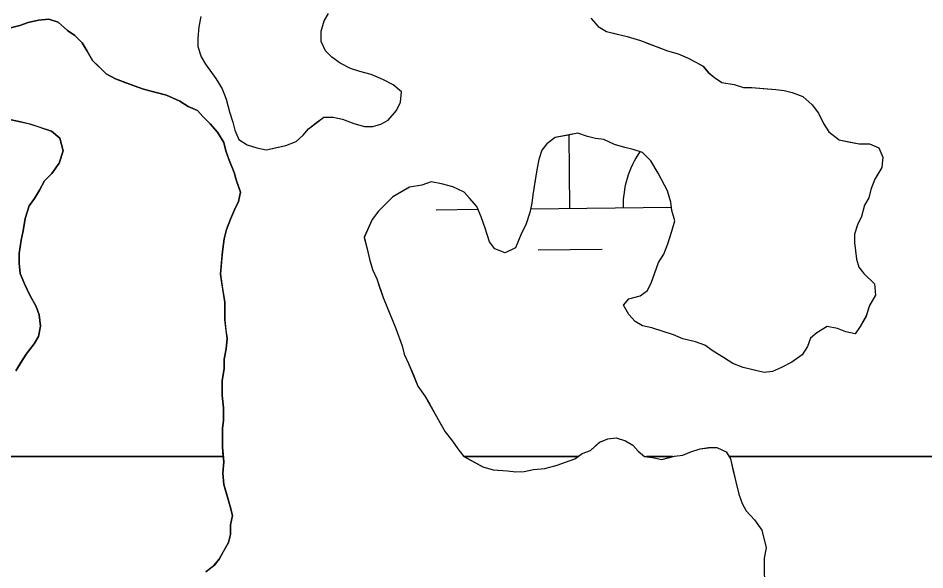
# Model space of a CAD drawing. Extents: x 3734862 to 3772949, y 391520 to 417239.
# Drawn here: x 3748286.8 to 3748626.3, y 411624.6 to 411831.1 of the extents above; entities that cross this region are included whole.
import ezdxf

# ---------------------------------------------------------------- set-up
doc = ezdxf.new("R2010")
doc.units = 0
doc.layers.add('V-TOPO-SHOR', color=7, linetype='Continuous')
doc.layers.add('V-WETL-SWMP', color=7, linetype='Continuous')

msp = doc.modelspace()

# ---------------------------------------------------------------- linework, layer by layer
at = {"layer": 'V-TOPO-SHOR'}
for points in [[(3748355.25, 411831.75), (3748354.5, 411827.87), (3748354.13, 411823.6), (3748354.15, 411820.49), (3748355.34, 411816.62), (3748356.91, 411813.91), (3748360.83, 411808.51), (3748363.18, 411804.64), (3748364.76, 411800.77), (3748365.96, 411796.12), (3748367.14, 411792.25), (3748367.94, 411789.15), (3748369.51, 411785.66), (3748372.63, 411783.74), (3748376.13, 411782.6), (3748379.63, 411781.85), (3748383.12, 411782.65), (3748386.99, 411783.45), (3748390.86, 411785.02), (3748393.57, 411787.37), (3748395.49, 411789.71), (3748398.58, 411792.06), (3748401.29, 411794.02), (3748404.78, 411794.04), (3748408.27, 411793.29), (3748412.56, 411791.76), (3748416.44, 411790.62), (3748419.55, 411790.64), (3748422.65, 411791.44), (3748425.35, 411793.01), (3748428.44, 411796.52), (3748429.97, 411799.64), (3748430.33, 411803.52), (3748427.21, 411806.22), (3748423.32, 411808.13), (3748419.04, 411810.04), (3748414.76, 411811.18), (3748411.26, 411812.32), (3748407.36, 411814.24), (3748404.25, 411816.54), (3748401.9, 411818.86), (3748400.33, 411822.34), (3748400.3, 411826.22), (3748401.44, 411830.11), (3748402.97, 411832.84)], [(3748283.96, 411827.56), (3748287.44, 411828.36), (3748290.54, 411829.54), (3748294.42, 411830.35), (3748298.29, 411830.76), (3748301.79, 411829.62), (3748305.31, 411826.53), (3748308.04, 411824.61), (3748310.77, 411821.91), (3748312.73, 411818.82), (3748314.69, 411815.34), (3748317.04, 411813.03), (3748319.77, 411810.33), (3748323.28, 411808.41), (3748327.17, 411806.88), (3748330.28, 411805.74), (3748333.78, 411804.6), (3748338.06, 411803.46), (3748342.33, 411802.32), (3748347.39, 411800.03), (3748350.51, 411798.11), (3748354.01, 411796.58), (3748355.97, 411794.26), (3748358.7, 411791.56), (3748361.44, 411788.47), (3748363.79, 411784.61), (3748364.59, 411781.51), (3748365.77, 411778.02), (3748367.74, 411773.38), (3748368.54, 411770.28), (3748370.12, 411766.02), (3748369.37, 411762.52), (3748367.83, 411759.41), (3748366.31, 411755.91), (3748364.78, 411752.02), (3748364.02, 411748.52), (3748363.28, 411743.85), (3748362.92, 411739.97), (3748362.56, 411735.31), (3748363.37, 411729.88), (3748364.18, 411724.84), (3748364.2, 411721.74), (3748364.22, 411718.24), (3748364.63, 411714.37), (3748365.04, 411711.27), (3748364.68, 411707.38), (3748363.93, 411703.5), (3748363.95, 411700), (3748363.2, 411695.34), (3748363.24, 411689.91), (3748363.66, 411685.25), (3748363.69, 411680.6), (3748363.32, 411677.49), (3748363.34, 411673.61), (3748363.36, 411670.5), (3748363.79, 411665.07), (3748363.43, 411660.8), (3748363.84, 411656.54), (3748365.03, 411652.28), (3748366.22, 411648.4)], [(3748501.18, 411831.14), (3748503.91, 411828.05), (3748507.03, 411826.13), (3748510.14, 411825.38), (3748514.8, 411824.24), (3748519.86, 411822.72), (3748522.97, 411821.58), (3748526.08, 411820.43), (3748529.97, 411818.91), (3748533.86, 411817.77), (3748537.36, 411816.24), (3748540.48, 411814.71), (3748543.21, 411813.17), (3748545.16, 411810.86), (3748547.5, 411808.93), (3748550.23, 411807.01), (3748554.89, 411806.26), (3748558.39, 411805.12), (3748561.5, 411805.14), (3748565.77, 411804.78), (3748570.43, 411804.42), (3748573.54, 411804.05), (3748576.65, 411803.3), (3748580.54, 411801.77), (3748584.05, 411798.69), (3748586.4, 411795.6), (3748588.36, 411791.73), (3748590.32, 411788.64), (3748594.23, 411785.56), (3748597.72, 411784.8), (3748601.61, 411784.05), (3748605.49, 411784.08), (3748608.99, 411782.55), (3748610.57, 411779.07), (3748610.2, 411775.18), (3748607.51, 411770.89), (3748605.99, 411767), (3748605.23, 411763.89), (3748603.7, 411761.17), (3748602.56, 411756.89), (3748601.03, 411753.78), (3748599.89, 411750.28), (3748599.91, 411747.17), (3748600.31, 411744.07), (3748600.72, 411740.97), (3748601.52, 411737.87), (3748603.47, 411735.55), (3748607.38, 411731.69), (3748607.79, 411727.43), (3748605.49, 411723.53), (3748604.35, 411719.64), (3748602.05, 411715.75), (3748600.12, 411713.02), (3748596.63, 411713.77), (3748593.51, 411714.92), (3748589.63, 411715.67), (3748585.76, 411713.32), (3748583.45, 411711.36), (3748582.3, 411708.25), (3748580.38, 411705.13), (3748576.52, 411702.39), (3748572.65, 411700.42), (3748569.17, 411698.85), (3748566.07, 411698.44), (3748561.4, 411699.58), (3748558.29, 411700.33), (3748554.4, 411701.86), (3748550.89, 411704.17), (3748547, 411706.47), (3748543.88, 411708.78), (3748540.38, 411709.92), (3748535.71, 411711.05)], [(3748285.95, 411699.11), (3748287.87, 411702.23), (3748289.79, 411705.35), (3748292.87, 411709.25), (3748294.4, 411711.97), (3748295.15, 411715.86), (3748294.74, 411720.13), (3748293.55, 411723.23), (3748291.2, 411727.48), (3748289.23, 411731.73), (3748287.65, 411735.61), (3748287.24, 411739.48), (3748287.22, 411742.98), (3748287.96, 411748.03), (3748288.71, 411751.53), (3748289.46, 411756.19), (3748290.98, 411760.85), (3748292.9, 411763.58), (3748294.83, 411766.7), (3748296.74, 411770.21), (3748299.44, 411772.94), (3748302.14, 411776.84), (3748303.66, 411781.5), (3748302.46, 411786.16), (3748299.34, 411788.85), (3748294.67, 411790.37), (3748291.17, 411791.51), (3748287.68, 411792.27), (3748284.18, 411793.02)], [(3748535.71, 411711.05), (3748532.21, 411712.58), (3748524.04, 411715.25), (3748520.55, 411716), (3748517.82, 411717.54), (3748515.47, 411720.24), (3748513.51, 411723.72), (3748515.44, 411726.06), (3748519.7, 411727.25), (3748522.4, 411729.21), (3748523.93, 411732.32), (3748525.08, 411735.43), (3748526.6, 411739.71), (3748528.52, 411742.83), (3748530.05, 411746.72), (3748531.57, 411751.39), (3748532.71, 411755.28), (3748531.52, 411759.15), (3748531.11, 411762.25), (3748529.92, 411766.52), (3748526.39, 411773.09), (3748523.64, 411777.73), (3748520.52, 411780.81), (3748517.02, 411781.95), (3748513.91, 411782.71), (3748510.02, 411783.85), (3748506.12, 411785.77), (3748503.02, 411786.13), (3748499.91, 411786.89), (3748496.41, 411788.03), (3748492.14, 411787.23), (3748487.88, 411786.42), (3748484.79, 411784.08), (3748482.87, 411781.73), (3748481.72, 411778.23), (3748480.97, 411774.35), (3748480.23, 411769.69), (3748479.48, 411765.03), (3748479.11, 411761.92), (3748478.36, 411758.42), (3748476.83, 411753.75), (3748475.3, 411750.64), (3748473.01, 411745.19), (3748469.14, 411743.23), (3748465.25, 411744.75), (3748463.29, 411747.46), (3748461.71, 411752.49), (3748460.13, 411756.75), (3748458.55, 411760.62), (3748455.81, 411763.71), (3748453.86, 411766.02), (3748449.58, 411767.94), (3748445.3, 411769.08), (3748441.42, 411769.82), (3748437.93, 411768.64), (3748433.28, 411767.83), (3748430.57, 411766.26), (3748427.09, 411764.3), (3748424, 411761.17), (3748421.69, 411758.83), (3748419.39, 411755.71), (3748416.32, 411749.09), (3748417.51, 411744.83), (3748418.32, 411740.96), (3748419.5, 411737.09), (3748421.08, 411733.6), (3748422.26, 411730.11), (3748423.45, 411726.63), (3748428.18, 411715.02), (3748430.56, 411708.43), (3748431.35, 411705.34), (3748432.93, 411701.85), (3748434.9, 411697.21), (3748436.47, 411693.34), (3748439.22, 411689.48), (3748440.78, 411686.77), (3748444.71, 411679.81), (3748446.67, 411676.33), (3748449.02, 411673.24), (3748451.76, 411669.37), (3748453.72, 411667.06), (3748460.73, 411663.22), (3748464.62, 411662.08), (3748470.05, 411661.73), (3748473.16, 411661.36), (3748476.27, 411661.38), (3748479.75, 411662.18), (3748484.02, 411662.6), (3748488.67, 411663.79), (3748491.77, 411664.98), (3748495.25, 411666.16), (3748497.95, 411668.12), (3748501.05, 411669.3)], [(3748501.05, 411669.3), (3748504.52, 411672.43), (3748507.62, 411673.61), (3748510.73, 411674.02), (3748514.23, 411672.88), (3748516.95, 411671.35), (3748518.91, 411669.03), (3748521.25, 411667.1), (3748524.35, 411666.74), (3748527.85, 411665.98), (3748532.5, 411667.18), (3748535.6, 411667.59), (3748538.7, 411668.77), (3748542.19, 411669.96), (3748545.29, 411670.36), (3748548.39, 411670.38), (3748551.9, 411668.85), (3748553.46, 411666.15), (3748554.26, 411662.66), (3748555.46, 411657.62), (3748556.66, 411652.97), (3748557.84, 411649.49), (3748559.41, 411646.78), (3748562.54, 411643.31), (3748565.28, 411639.44), (3748566.08, 411635.96), (3748566.88, 411632.86), (3748566.12, 411628.97), (3748566.16, 411623.93)], [(3748366.22, 411648.4), (3748367.02, 411644.92), (3748366.27, 411641.42), (3748366.29, 411637.92), (3748365.53, 411634.81), (3748363.62, 411631.31), (3748362.08, 411628.58), (3748360.16, 411626.24), (3748357.06, 411623.89)]]:
    msp.add_lwpolyline(points, dxfattribs=at)
at = {"layer": 'V-WETL-SWMP'}
for p, q in [((3748401.44, 411830.11), (3748402.97, 411832.84)), ((3748355.25, 411831.75), (3748354.5, 411827.87)), ((3748400.3, 411826.22), (3748401.44, 411830.11)), ((3748501.17, 411831.14), (3748503.91, 411828.05)), ((3748354.5, 411827.87), (3748354.13, 411823.6)), ((3748400.33, 411822.34), (3748400.3, 411826.22)), ((3748503.91, 411828.05), (3748507.03, 411826.13)), ((3748507.03, 411826.13), (3748514.8, 411824.24)), ((3748354.13, 411823.6), (3748354.15, 411820.49)), ((3748401.9, 411818.86), (3748400.33, 411822.34)), ((3748514.8, 411824.24), (3748519.86, 411822.72)), ((3748519.86, 411822.72), (3748529.97, 411818.91)), ((3748354.15, 411820.49), (3748355.34, 411816.62)), ((3748404.25, 411816.55), (3748401.9, 411818.86)), ((3748529.97, 411818.91), (3748533.86, 411817.77)), ((3748355.34, 411816.62), (3748356.91, 411813.91)), ((3748407.36, 411814.24), (3748404.25, 411816.55)), ((3748533.86, 411817.77), (3748537.36, 411816.24)), ((3748537.36, 411816.24), (3748540.48, 411814.71)), ((3748356.91, 411813.91), (3748360.83, 411808.5)), ((3748411.26, 411812.32), (3748407.36, 411814.24)), ((3748414.76, 411811.18), (3748411.26, 411812.32)), ((3748540.48, 411814.71), (3748543.2, 411813.17)), ((3748543.2, 411813.17), (3748545.16, 411810.85)), ((3748360.83, 411808.5), (3748363.18, 411804.64)), ((3748419.03, 411810.04), (3748414.76, 411811.18)), ((3748423.32, 411808.13), (3748419.03, 411810.04)), ((3748545.16, 411810.85), (3748547.5, 411808.93)), ((3748547.5, 411808.93), (3748550.23, 411807.01)), ((3748427.21, 411806.22), (3748423.32, 411808.13)), ((3748430.33, 411803.52), (3748427.21, 411806.22)), ((3748550.23, 411807.01), (3748554.89, 411806.26)), ((3748554.89, 411806.26), (3748558.39, 411805.12)), ((3748558.39, 411805.12), (3748561.5, 411805.14)), ((3748561.5, 411805.14), (3748570.43, 411804.42)), ((3748363.18, 411804.64), (3748364.76, 411800.77)), ((3748429.97, 411799.64), (3748430.33, 411803.52)), ((3748570.43, 411804.42), (3748573.54, 411804.05)), ((3748573.54, 411804.05), (3748576.64, 411803.3)), ((3748576.64, 411803.3), (3748580.54, 411801.77)), ((3748580.54, 411801.77), (3748584.05, 411798.69)), ((3748364.76, 411800.77), (3748365.95, 411796.12)), ((3748428.44, 411796.52), (3748429.97, 411799.64)), ((3748584.05, 411798.69), (3748586.4, 411795.6)), ((3748365.95, 411796.12), (3748367.14, 411792.25)), ((3748425.35, 411793.01), (3748428.44, 411796.52)), ((3748586.4, 411795.6), (3748588.36, 411791.73)), ((3748367.14, 411792.25), (3748367.94, 411789.15)), ((3748395.49, 411789.71), (3748401.29, 411794.02)), ((3748401.29, 411794.02), (3748404.78, 411794.04)), ((3748404.78, 411794.04), (3748408.28, 411793.29)), ((3748408.28, 411793.29), (3748412.55, 411791.76)), ((3748412.55, 411791.76), (3748416.44, 411790.62)), ((3748419.55, 411790.64), (3748422.65, 411791.44)), ((3748422.65, 411791.44), (3748425.35, 411793.01)), ((3748588.36, 411791.73), (3748590.32, 411788.64)), ((3748367.94, 411789.15), (3748369.51, 411785.66)), ((3748393.57, 411787.37), (3748395.49, 411789.71)), ((3748416.44, 411790.62), (3748419.55, 411790.64)), ((3748496.41, 411788.03), (3748487.88, 411786.42)), ((3748499.91, 411786.89), (3748496.41, 411788.03)), ((3748590.32, 411788.64), (3748594.22, 411785.56)), ((3748369.51, 411785.66), (3748372.63, 411783.74)), ((3748386.99, 411783.45), (3748390.86, 411785.02)), ((3748390.86, 411785.02), (3748393.57, 411787.37)), ((3748487.88, 411786.42), (3748484.79, 411784.08)), ((3748493.34, 411759.97), (3748493.05, 411787.4)), ((3748503.02, 411786.13), (3748499.91, 411786.89)), ((3748506.12, 411785.77), (3748503.02, 411786.13)), ((3748510.02, 411783.85), (3748506.12, 411785.77)), ((3748594.22, 411785.56), (3748601.61, 411784.05)), ((3748372.63, 411783.74), (3748376.13, 411782.6)), ((3748376.13, 411782.6), (3748379.63, 411781.85)), ((3748379.63, 411781.85), (3748386.99, 411783.45)), ((3748482.86, 411781.74), (3748481.72, 411778.24)), ((3748484.79, 411784.08), (3748482.86, 411781.74)), ((3748513.91, 411782.71), (3748510.02, 411783.85)), ((3748517.02, 411781.96), (3748513.91, 411782.71)), ((3748520.52, 411780.81), (3748517.02, 411781.96)), ((3748601.61, 411784.05), (3748605.49, 411784.08)), ((3748605.49, 411784.08), (3748608.99, 411782.55)), ((3748608.99, 411782.55), (3748610.57, 411779.06)), ((3748481.72, 411778.24), (3748480.97, 411774.35)), ((3748523.64, 411777.73), (3748520.52, 411780.81)), ((3748526.39, 411773.09), (3748523.64, 411777.73)), ((3748610.57, 411779.06), (3748610.2, 411775.18)), ((3748480.97, 411774.35), (3748479.48, 411765.03)), ((3748610.2, 411775.18), (3748607.51, 411770.89)), ((3748529.92, 411766.51), (3748526.39, 411773.09)), ((3748607.51, 411770.89), (3748605.99, 411767)), ((3748433.28, 411767.83), (3748427.09, 411764.3)), ((3748437.93, 411768.64), (3748433.28, 411767.83)), ((3748441.42, 411769.83), (3748437.93, 411768.64)), ((3748445.3, 411769.08), (3748441.42, 411769.83)), ((3748449.58, 411767.94), (3748445.3, 411769.08)), ((3748453.86, 411766.03), (3748449.58, 411767.94)), ((3748427.09, 411764.3), (3748421.69, 411758.83)), ((3748458.55, 411760.62), (3748453.86, 411766.03)), ((3748479.48, 411765.03), (3748479.11, 411761.92)), ((3748531.11, 411762.25), (3748529.92, 411766.51)), ((3748605.99, 411767), (3748605.23, 411763.89)), ((3748479.11, 411761.92), (3748478.36, 411758.42)), ((3748531.52, 411759.15), (3748531.11, 411762.25)), ((3748603.7, 411761.17), (3748602.56, 411756.89)), ((3748605.23, 411763.89), (3748603.7, 411761.17)), ((3748421.69, 411758.83), (3748419.38, 411755.71)), ((3748443.35, 411759.44), (3748458.97, 411759.61)), ((3748460.13, 411756.75), (3748458.55, 411760.62)), ((3748478.36, 411758.42), (3748476.84, 411753.75)), ((3748478.66, 411759.81), (3748531.36, 411760.37)), ((3748532.71, 411755.28), (3748531.52, 411759.15)), ((3748419.38, 411755.71), (3748416.32, 411749.1)), ((3748461.71, 411752.49), (3748460.13, 411756.75)), ((3748531.57, 411751.39), (3748532.71, 411755.28)), ((3748602.56, 411756.89), (3748601.03, 411753.78)), ((3748463.29, 411747.46), (3748461.71, 411752.49)), ((3748475.3, 411750.64), (3748473.01, 411745.19)), ((3748476.84, 411753.75), (3748475.3, 411750.64)), ((3748530.05, 411746.72), (3748531.57, 411751.39)), ((3748601.03, 411753.78), (3748599.89, 411750.28)), ((3748416.32, 411749.1), (3748417.51, 411744.84)), ((3748465.25, 411744.75), (3748463.29, 411747.46)), ((3748599.89, 411750.28), (3748599.91, 411747.17)), ((3748599.91, 411747.17), (3748600.72, 411740.97)), ((3748417.51, 411744.84), (3748418.32, 411740.96)), ((3748469.14, 411743.23), (3748465.25, 411744.75)), ((3748473.01, 411745.19), (3748469.14, 411743.23)), ((3748481.51, 411744.41), (3748505.51, 411744.67)), ((3748528.52, 411742.83), (3748530.05, 411746.72)), ((3748418.32, 411740.96), (3748419.5, 411737.09)), ((3748526.6, 411739.72), (3748528.52, 411742.83)), ((3748600.72, 411740.97), (3748601.52, 411737.87)), ((3748419.5, 411737.09), (3748421.08, 411733.6)), ((3748523.93, 411732.33), (3748526.6, 411739.72)), ((3748601.52, 411737.87), (3748603.47, 411735.55)), ((3748421.08, 411733.6), (3748423.45, 411726.63)), ((3748603.47, 411735.55), (3748607.38, 411731.7)), ((3748522.4, 411729.21), (3748523.93, 411732.33)), ((3748607.38, 411731.7), (3748607.79, 411727.43)), ((3748515.44, 411726.06), (3748519.7, 411727.25)), ((3748519.7, 411727.25), (3748522.4, 411729.21)), ((3748607.79, 411727.43), (3748605.49, 411723.53)), ((3748423.45, 411726.63), (3748428.18, 411715.02)), ((3748513.51, 411723.72), (3748515.44, 411726.06)), ((3748515.47, 411720.24), (3748513.51, 411723.72)), ((3748605.49, 411723.53), (3748604.35, 411719.65)), ((3748517.82, 411717.54), (3748515.47, 411720.24)), ((3748520.55, 411716), (3748517.82, 411717.54)), ((3748604.35, 411719.65), (3748602.05, 411715.75)), ((3748428.18, 411715.02), (3748430.56, 411708.44)), ((3748524.04, 411715.25), (3748520.55, 411716)), ((3748532.21, 411712.59), (3748524.04, 411715.25)), ((3748585.76, 411713.32), (3748583.45, 411711.36)), ((3748589.63, 411715.67), (3748585.76, 411713.32)), ((3748593.51, 411714.92), (3748589.63, 411715.67)), ((3748596.63, 411713.78), (3748593.51, 411714.92)), ((3748600.12, 411713.02), (3748596.63, 411713.78)), ((3748602.05, 411715.75), (3748600.12, 411713.02)), ((3748535.71, 411711.06), (3748532.21, 411712.59)), ((3748540.38, 411709.92), (3748535.71, 411711.06)), ((3748543.88, 411708.78), (3748540.38, 411709.92)), ((3748583.45, 411711.36), (3748582.3, 411708.25)), ((3748430.56, 411708.44), (3748431.35, 411705.34)), ((3748547, 411706.47), (3748543.88, 411708.78)), ((3748550.89, 411704.17), (3748547, 411706.47)), ((3748582.3, 411708.25), (3748580.38, 411705.13)), ((3748431.35, 411705.34), (3748432.93, 411701.86)), ((3748554.4, 411701.86), (3748550.89, 411704.17)), ((3748580.38, 411705.13), (3748576.52, 411702.39)), ((3748432.93, 411701.86), (3748436.48, 411693.34)), ((3748558.29, 411700.33), (3748554.4, 411701.86)), ((3748566.07, 411698.44), (3748558.29, 411700.33)), ((3748572.65, 411700.43), (3748569.17, 411698.85)), ((3748576.52, 411702.39), (3748572.65, 411700.43)), ((3748569.17, 411698.85), (3748566.07, 411698.44)), ((3748436.48, 411693.34), (3748439.22, 411689.48)), ((3748439.22, 411689.48), (3748446.68, 411676.33)), ((3748446.68, 411676.33), (3748449.02, 411673.24)), ((3748449.02, 411673.24), (3748451.77, 411669.38)), ((3748501.05, 411669.31), (3748504.53, 411672.43)), ((3748504.53, 411672.43), (3748507.62, 411673.62)), ((3748507.62, 411673.62), (3748510.73, 411674.03)), ((3748510.73, 411674.03), (3748514.23, 411672.89)), ((3748514.23, 411672.89), (3748516.95, 411671.35)), ((3748451.77, 411669.38), (3748453.72, 411667.06)), ((3748497.96, 411668.12), (3748501.05, 411669.31)), ((3748516.95, 411671.35), (3748518.91, 411669.03)), ((3748518.91, 411669.03), (3748521.25, 411667.11)), ((3748538.7, 411668.77), (3748542.19, 411669.96)), ((3748542.19, 411669.96), (3748545.29, 411670.37)), ((3748545.29, 411670.37), (3748548.39, 411670.39)), ((3748548.39, 411670.39), (3748551.9, 411668.86)), ((3748453.72, 411667.06), (3748453.81, 411667.01)), ((3748453.81, 411667.01), (3748496.42, 411667.01)), ((3748496.42, 411667.01), (3748497.96, 411668.12)), ((3748521.25, 411667.11), (3748522.05, 411667.01)), ((3748522.05, 411667.01), (3748531.85, 411667.01)), ((3748531.85, 411667.01), (3748532.5, 411667.18)), ((3748532.5, 411667.18), (3748535.6, 411667.59)), ((3748535.6, 411667.59), (3748538.7, 411668.77)), ((3748551.9, 411668.86), (3748552.97, 411667.01)), ((3748552.97, 411667.01), (3749218.95, 411667.01))]:
    msp.add_line(p, q, dxfattribs=at)
for points in [[(3748246.16, 411667.01), (3748363.63, 411667.01), (3748363.36, 411670.51), (3748363.34, 411673.61), (3748363.32, 411677.49), (3748363.69, 411680.6), (3748363.66, 411685.25), (3748363.24, 411689.91), (3748363.2, 411695.34), (3748363.95, 411700), (3748363.93, 411703.5), (3748364.68, 411707.38), (3748365.04, 411711.27), (3748364.22, 411718.25), (3748364.18, 411724.84), (3748362.56, 411735.31), (3748363.28, 411743.85), (3748364.02, 411748.52), (3748364.78, 411752.01), (3748366.31, 411755.91), (3748367.83, 411759.41), (3748369.37, 411762.52), (3748370.12, 411766.02), (3748368.54, 411770.28), (3748367.75, 411773.38), (3748365.77, 411778.02), (3748364.59, 411781.51), (3748363.79, 411784.61), (3748361.44, 411788.47), (3748358.7, 411791.56), (3748355.97, 411794.26), (3748354.01, 411796.58), (3748350.51, 411798.11), (3748347.39, 411800.03), (3748342.33, 411802.32), (3748333.78, 411804.6), (3748330.28, 411805.74), (3748323.28, 411808.41), (3748319.77, 411810.33), (3748314.69, 411815.34), (3748312.73, 411818.82), (3748310.77, 411821.91), (3748308.04, 411824.61), (3748305.31, 411826.53), (3748301.79, 411829.62), (3748298.29, 411830.76), (3748294.42, 411830.35), (3748290.54, 411829.54), (3748287.44, 411828.36), (3748283.96, 411827.56)], [(3748284.18, 411793.02), (3748291.17, 411791.52), (3748299.34, 411788.85), (3748302.46, 411786.15), (3748303.66, 411781.5), (3748302.13, 411776.84), (3748299.44, 411772.94), (3748296.74, 411770.21), (3748294.83, 411766.7), (3748292.91, 411763.58), (3748290.98, 411760.85), (3748289.46, 411756.19), (3748288.71, 411751.53), (3748287.96, 411748.03), (3748287.22, 411742.98), (3748287.24, 411739.48), (3748287.65, 411735.61), (3748289.23, 411731.73), (3748291.2, 411727.48), (3748293.55, 411723.23), (3748294.74, 411720.13), (3748295.15, 411715.86), (3748294.4, 411711.98), (3748292.87, 411709.25), (3748289.79, 411705.35), (3748285.95, 411699.11)], [(3748357.06, 411623.89), (3748360.15, 411626.24), (3748362.08, 411628.58), (3748365.53, 411634.81), (3748366.29, 411637.92), (3748366.27, 411641.42), (3748367.02, 411644.91), (3748366.22, 411648.4), (3748363.84, 411656.54), (3748363.43, 411660.8), (3748363.79, 411665.07), (3748363.63, 411667.01), (3748246.16, 411667.01)], [(3749218.95, 411667.01), (3748552.97, 411667.01), (3748553.47, 411666.15), (3748555.46, 411657.62), (3748556.66, 411652.97), (3748557.84, 411649.49), (3748559.41, 411646.78), (3748562.54, 411643.31), (3748565.28, 411639.45), (3748566.88, 411632.86), (3748566.12, 411628.97), (3748566.21, 411615.78)]]:
    msp.add_lwpolyline(points, dxfattribs=at)
for points in [[(3748453.81, 411667.01), (3748460.73, 411663.22), (3748464.62, 411662.08), (3748470.05, 411661.73), (3748473.16, 411661.36), (3748476.27, 411661.38), (3748479.75, 411662.18), (3748484.02, 411662.6), (3748488.67, 411663.79), (3748491.77, 411664.97), (3748495.25, 411666.16), (3748496.42, 411667.01)], [(3748522.05, 411667.01), (3748524.35, 411666.74), (3748527.85, 411665.98), (3748531.85, 411667.01)]]:
    msp.add_lwpolyline(points, close=True, dxfattribs=at)
msp.add_arc((3748548.58, 411761.03), 35.25, 145.2659, 181.377, dxfattribs=at)

doc.saveas('drawing.dxf')
